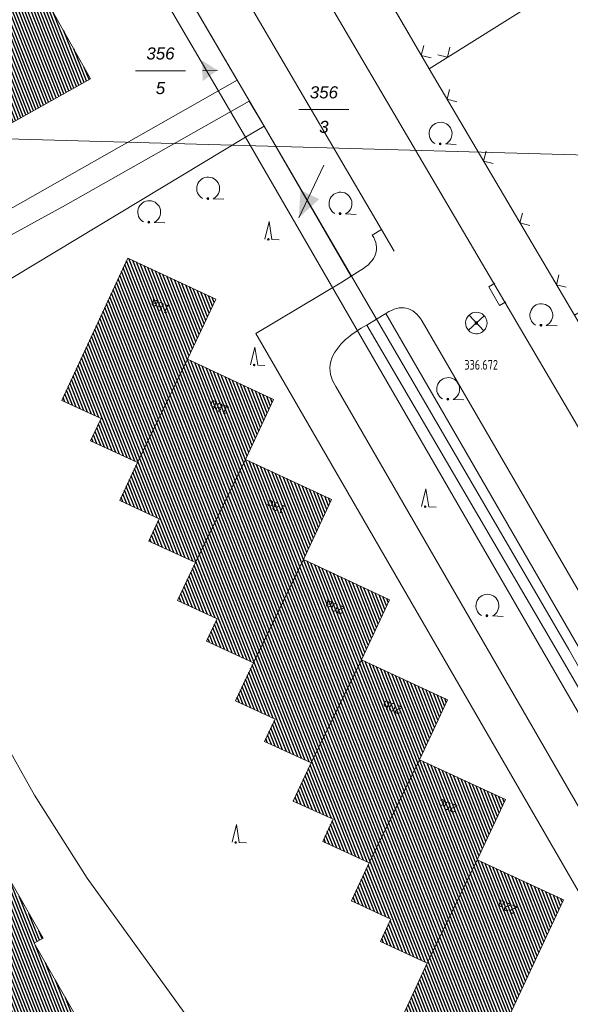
# Model space of a CAD drawing. Header units: metres. Extents: x 345144 to 348639, y 5629211 to 5635235.
# Tile 917 of 1056: x 347294 to 347332, y 5630894 to 5630963. Entities that reach past the tile are written whole.
import ezdxf
from ezdxf.enums import TextEntityAlignment as Align

# ---------------------------------------------------------------- set-up
doc = ezdxf.new("R2010")
doc.units = ezdxf.units.M
doc.header["$MEASUREMENT"] = 0
for name, color, linetype in [('028 Geländeform', 7, 'Continuous'), ('065-066 Ver_Entsorgung', 7, 'Continuous'), ('065-066 Ver_Entsorgung Ausg.', 7, 'Continuous'), ('081-083 Topographie', 7, 'Continuous'), ('AX Flurstück', 7, 'Continuous'), ('AX Gebäude', 7, 'Continuous'), ('Blatt', 7, 'Continuous'), ('Definitionslinie', 7, 'Continuous'), ('MG Präsentationsobjekt - Linie', 7, 'Continuous'), ('Präsentationsobjekt -Text (punktförmig)', 7, 'Continuous')]:
    doc.layers.add(name, color=color, linetype=linetype)
doc.styles.add('ARIAL', font='arial.ttf', dxfattribs={"height": 1})
doc.styles.add('ARIALIT', font='ariali.ttf', dxfattribs={"height": 1})
doc.styles.add('DIN-6776-IT', font='txt', dxfattribs={"height": 1})
pattern_1 = [(111.5294117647, (0, 0), (-0.186045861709, -0.07339575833), [])]

# ---------------------------------------------------------------- blocks, each defined once
blk = doc.blocks.new('alk_3504_nrw')
at = {"color": 134, "lineweight": 5, "true_color": 0x00b2b2, "flags": 128}
for points in [[(-0.729333, -0.684), (-0.707333, -0.707333), (0.707333, 0.707333)], [(-0.707333, 0.707333), (0.707333, -0.707333)]]:
    blk.add_lwpolyline(points, dxfattribs=at)
at = {"color": 134, "lineweight": 5, "true_color": 0x00b2b2}
for start, end in [(90, -90), (-90, 90)]:
    blk.add_arc((0, 0), 1, start, end, dxfattribs=at)
blk = doc.blocks.new('alk_043x_nrw')
h = blk.add_hatch(color=7)
edge = h.paths.add_edge_path(flags=0)
edge.add_arc((0, 0), 1, 180, 360, ccw=False)
edge.add_arc((0, 0), 1, 0, 180, ccw=False)
blk = doc.blocks.new('alk_7200_nrwx2')
at = {"true_color": 0x2e2e2e}
h = blk.add_hatch(color=250, dxfattribs=at)
edge = h.paths.add_edge_path(flags=0)
edge.add_arc((-0.020544, -0.388118), 0.055525, 180, 360, ccw=False)
edge.add_arc((-0.020544, -0.388118), 0.055525, 0, 180, ccw=False)
at = {"color": 250, "lineweight": 5, "true_color": 0x2e2e2e, "flags": 128}
blk.add_lwpolyline([(-0.298168, -0.388118), (-0.020544, 1), (0.257079, -0.388118), (0.812326, -0.388118)], dxfattribs=at)
blk.add_lwpolyline([(-0.298168, -0.388118), (-0.020544, 1), (0.257079, -0.388118), (0.812326, -0.388118)], dxfattribs=at)
at = {"color": 250, "lineweight": 5, "true_color": 0x2e2e2e}
for start, end in [(0, 180), (180, 0)]:
    blk.add_arc((-0.020544, -0.388118), 0.055525, start, end, dxfattribs=at)
blk = doc.blocks.new('alk_7100_nrwx2')
at = {"true_color": 0x2e2e2e}
h = blk.add_hatch(color=250, dxfattribs=at)
edge = h.paths.add_edge_path(flags=0)
edge.add_arc((0.024073, -0.597267), 0.057254, 180, 360, ccw=False)
edge.add_arc((0.024073, -0.597267), 0.057255, 0, 180, ccw=False)
at = {"color": 250, "lineweight": 5, "true_color": 0x2e2e2e, "flags": 128}
blk.add_lwpolyline([(0.349382, -0.597267), (1, -0.597267)], dxfattribs=at)
at = {"color": 250, "lineweight": 5, "true_color": 0x2e2e2e}
for centre, radius, start, end in [((0.024073, 0.012362), 0.690995, -61.91481688, -118.08518312), ((0.024073, -0.597267), 0.057255, 0, 180), ((0.024073, -0.597267), 0.057254, 180, 0)]:
    blk.add_arc(centre, radius, start, end, dxfattribs=at)
blk = doc.blocks.new('swc_strasseneinlauf')
at = {"color": 7, "lineweight": 5, "flags": 128}
blk.add_lwpolyline([(-1, 0), (-1, -0.666667), (1, -0.666667), (1, 0)], dxfattribs=at)

msp = doc.modelspace()

# ---------------------------------------------------------------- hatches: boundary and pattern name
at = {"layer": 'AX Gebäude', "true_color": 0x4f4f4f}
h = msp.add_hatch(dxfattribs=at)
h.set_pattern_fill('_USER', color=251, scale=0.2, angle=111.52941176, style=0, pattern_type=0)
h.set_pattern_definition(pattern_1)
h.paths.add_polyline_path([(347280.026, 5630992.113), (347291.545, 5630971.542), (347293.292, 5630968.422), (347298.876, 5630958.449), (347289.898, 5630953.422), (347290.65, 5630952.078), (347288.01, 5630950.602), (347287.293, 5630951.886), (347263.722, 5630938.723), (347258.582, 5630947.928), (347284.45, 5630962.393), (347270.734, 5630986.906)], flags=0)
h = msp.add_hatch(dxfattribs=at)
h.set_pattern_fill('_USER', color=251, scale=0.2, angle=111.52941176, style=0, pattern_type=0)
h.set_pattern_definition(pattern_1)
h.paths.add_polyline_path([(347301.47, 5630945.95), (347307.581, 5630943.092), (347305.621, 5630938.906), (347302.137, 5630931.727), (347298.877, 5630933.223), (347299.615, 5630934.777), (347296.87, 5630936.046)], flags=0)
h = msp.add_hatch(dxfattribs=at)
h.set_pattern_fill('_USER', color=251, scale=0.2, angle=111.52941176, style=0, pattern_type=0)
h.set_pattern_definition(pattern_1)
h.paths.add_polyline_path([(347305.621, 5630938.906), (347311.607, 5630936.099), (347309.652, 5630931.933), (347306.17, 5630924.753), (347302.93, 5630926.245), (347303.646, 5630927.803), (347300.903, 5630929.078), (347302.137, 5630931.727)], flags=0)
h = msp.add_hatch(dxfattribs=at)
h.set_pattern_fill('_USER', color=251, scale=0.2, angle=111.52941176, style=0, pattern_type=0)
h.set_pattern_definition(pattern_1)
h.paths.add_polyline_path([(347283.844, 5630917.87), (347289.753, 5630907.533), (347290.282, 5630907.836), (347295.573, 5630898.6), (347294.949, 5630898.242), (347300.745, 5630888.112), (347302.027, 5630888.845), (347303.804, 5630885.734), (347302.644, 5630885.072), (347308.88, 5630874.127), (347299.87, 5630868.995), (347266.955, 5630926.786), (347275.789, 5630931.818), (347282.148, 5630920.656), (347283.414, 5630921.378), (347285.03, 5630918.547)], flags=0)
h = msp.add_hatch(dxfattribs=at)
h.set_pattern_fill('_USER', color=251, scale=0.2, angle=111.52941176, style=0, pattern_type=0)
h.set_pattern_definition(pattern_1)
h.paths.add_polyline_path([(347309.652, 5630931.933), (347315.643, 5630929.147), (347313.683, 5630924.959), (347310.2, 5630917.779), (347306.95, 5630919.283), (347307.678, 5630920.83), (347304.923, 5630922.099), (347306.17, 5630924.753)], flags=0)
h = msp.add_hatch(dxfattribs=at)
h.set_pattern_fill('_USER', color=251, scale=0.2, angle=111.52941176, style=0, pattern_type=0)
h.set_pattern_definition(pattern_1)
h.paths.add_polyline_path([(347313.683, 5630924.959), (347319.67, 5630922.164), (347317.715, 5630917.985), (347314.232, 5630910.806), (347310.965, 5630912.299), (347311.709, 5630913.855), (347308.951, 5630915.119), (347310.2, 5630917.779)], flags=0)
h = msp.add_hatch(dxfattribs=at)
h.set_pattern_fill('_USER', color=251, scale=0.2, angle=111.52941176, style=0, pattern_type=0)
h.set_pattern_definition(pattern_1)
h.paths.add_polyline_path([(347317.715, 5630917.985), (347323.709, 5630915.2), (347321.758, 5630911.024), (347318.262, 5630903.832), (347315.028, 5630905.328), (347315.741, 5630906.882), (347312.974, 5630908.144), (347314.232, 5630910.806)], flags=0)
h = msp.add_hatch(dxfattribs=at)
h.set_pattern_fill('_USER', color=251, scale=0.2, angle=111.52941176, style=0, pattern_type=0)
h.set_pattern_definition(pattern_1)
h.paths.add_polyline_path([(347321.758, 5630911.024), (347327.731, 5630908.24), (347325.78, 5630904.041), (347322.294, 5630896.857), (347319.054, 5630898.367), (347319.771, 5630899.908), (347317.03, 5630901.185), (347318.262, 5630903.832)], flags=0)
h = msp.add_hatch(dxfattribs=at)
h.set_pattern_fill('_USER', color=251, scale=0.2, angle=111.52941176, style=0, pattern_type=0)
h.set_pattern_definition(pattern_1)
h.paths.add_polyline_path([(347325.78, 5630904.041), (347331.773, 5630901.26), (347327.156, 5630891.372), (347324.415, 5630892.649), (347323.696, 5630891.097), (347320.338, 5630892.62), (347322.294, 5630896.857)], flags=0)
at = {"layer": 'MG Präsentationsobjekt - Linie', "true_color": 0x5e5e5e}
for points in [[(347306.673489, 5630958.282351), (347306.628511, 5630959.721649), (347307.707, 5630959.035)], [(347313.476803, 5630950.680829), (347314.777567, 5630950.063081), (347313.355, 5630948.746)]]:
    msp.add_hatch(color=251, dxfattribs=at).paths.add_polyline_path(points, flags=0)

# ---------------------------------------------------------------- linework, layer by layer
at = {"layer": '081-083 Topographie', "color": 7, "linetype": 'Continuous', "lineweight": 5, "flags": 128}
for points in [[(347322.421, 5630959.144), (347311.292, 5630978.29), (347311.292, 5630978.29), (347310.608, 5630979.467), (347310.608, 5630979.467), (347309.997, 5630980.518), (347309.997, 5630980.518), (347307.998, 5630983.957), (347307.998, 5630983.957), (347309.648, 5630987.709), (347309.648, 5630987.709), (347312.774, 5630989.708), (347312.774, 5630989.708), (347314.595, 5630990.889), (347314.595, 5630990.889), (347326.29, 5630998.475), (347326.29, 5630998.475), (347328.808, 5631000.108)], [(347305.855, 5630980.125), (347341.371, 5630919.585), (347341.371, 5630919.585), (347357.84, 5630890.767), (347357.84, 5630890.767), (347377.974, 5630855.299)], [(347253.305, 5630942.752), (347256.325, 5630937.669), (347256.325, 5630937.669), (347260.226, 5630930.896), (347260.226, 5630930.896), (347270.372, 5630936.592), (347270.372, 5630936.592), (347277.288, 5630940.401), (347277.288, 5630940.401), (347289.516, 5630947.238), (347289.516, 5630947.238), (347309.069, 5630958.339), (347309.069, 5630958.339), (347299.382, 5630974.91), (347299.382, 5630974.91), (347298.108, 5630975.229), (347298.108, 5630975.229), (347297.689, 5630975.114)], [(347322.421, 5630959.144), (347346.189, 5630974.03)], [(347322.421, 5630959.144), (347332.53, 5630941.972)]]:
    msp.add_lwpolyline(points, dxfattribs=at)
at = {"layer": 'AX Flurstück', "color": 8, "linetype": 'Continuous', "lineweight": 13, "true_color": 0x808080, "flags": 128}
for points in [[(347292.058, 5631016.612), (347295.518, 5631008.196), (347300.237, 5630998.121), (347305.448, 5630988.343), (347310.608, 5630979.467), (347322.42, 5630959.144), (347332.53, 5630941.972), (347342.584, 5630924.652), (347351.68, 5630908.302), (347359.831, 5630894.252), (347379.413, 5630859.905), (347380.318, 5630858.517), (347388.397, 5630846.14)], [(347270.649, 5631010.49), (347276.122, 5631013.67), (347294.771, 5630982.792), (347298.86, 5630975.801), (347297.568, 5630975.043), (347309.658, 5630954.368), (347287.593, 5630941.065), (347280.916, 5630937.174), (347233.874, 5630909.755), (347227.123, 5630921.5), (347221.394, 5630932.257), (347217.176, 5630942.096), (347205.347, 5630969.687), (347215.399, 5630974.669), (347270.649, 5631010.49)], [(347328.808, 5631000.109), (347346.189, 5630974.03), (347322.42, 5630959.144), (347310.608, 5630979.467)], [(347375.703, 5630841.803), (347337.915, 5630908.491), (347332.135, 5630918.692), (347310.94, 5630955.137), (347298.86, 5630975.801), (347294.771, 5630982.792), (347289.096, 5630993.36)], [(347322.42, 5630959.144), (347346.189, 5630974.03), (347356.101, 5630980.031), (347366.312, 5630962.008), (347332.53, 5630941.972), (347322.42, 5630959.144)], [(347310.94, 5630955.137), (347309.658, 5630954.368), (347297.568, 5630975.043), (347298.86, 5630975.801), (347310.94, 5630955.137)], [(347332.135, 5630918.692), (347337.915, 5630908.491), (347336.585, 5630907.784), (347309.658, 5630954.368), (347310.94, 5630955.137), (347332.135, 5630918.692)], [(347287.593, 5630941.065), (347309.658, 5630954.368)], [(347309.658, 5630954.368), (347336.585, 5630907.784), (347375.703, 5630841.803), (347381.742, 5630832.321), (347352.287, 5630808.04), (347350.291, 5630809.458), (347344.146, 5630806.453), (347336.649, 5630815.886), (347343.917, 5630821.749), (347337.644, 5630829.342), (347334.299, 5630833.295), (347331.392, 5630837.383), (347328.729, 5630841.665), (347326.403, 5630846.069), (347324.337, 5630850.585), (347321.802, 5630857.647), (347319.854, 5630863.854), (347317.072, 5630872.384), (347312.748, 5630881.847), (347308.106, 5630889.646), (347298.632, 5630902.776), (347294.965, 5630908.546), (347292.595, 5630912.821)], [(347292.595, 5630912.821), (347294.965, 5630908.546), (347298.632, 5630902.776), (347308.106, 5630889.646), (347312.748, 5630881.847), (347317.072, 5630872.384), (347319.854, 5630863.854), (347321.802, 5630857.647), (347324.337, 5630850.585), (347326.403, 5630846.069), (347328.729, 5630841.665), (347331.392, 5630837.383), (347334.299, 5630833.295), (347337.644, 5630829.342), (347343.917, 5630821.749), (347336.649, 5630815.886), (347344.146, 5630806.453), (347310.147, 5630789.832), (347290.28, 5630815.115)]]:
    msp.add_lwpolyline(points, dxfattribs=at)
at = {"layer": 'AX Gebäude', "color": 7, "linetype": 'Continuous', "lineweight": 5, "flags": 128}
for points in [[(347280.026, 5630992.113), (347291.545, 5630971.542), (347293.292, 5630968.422), (347298.876, 5630958.449), (347289.898, 5630953.422), (347290.65, 5630952.078), (347288.01, 5630950.602), (347287.293, 5630951.886), (347263.722, 5630938.723), (347258.582, 5630947.928), (347284.45, 5630962.393), (347270.734, 5630986.906), (347280.026, 5630992.113)], [(347301.47, 5630945.95), (347307.581, 5630943.092), (347305.621, 5630938.906), (347302.137, 5630931.727), (347298.877, 5630933.223), (347299.615, 5630934.777), (347296.87, 5630936.046), (347301.47, 5630945.95)], [(347305.621, 5630938.906), (347311.607, 5630936.099), (347309.652, 5630931.933), (347306.17, 5630924.753), (347302.93, 5630926.245), (347303.646, 5630927.803), (347300.903, 5630929.078), (347302.137, 5630931.727), (347305.621, 5630938.906)], [(347283.844, 5630917.87), (347289.753, 5630907.533), (347290.282, 5630907.836), (347295.573, 5630898.6), (347294.949, 5630898.242), (347300.745, 5630888.112), (347302.027, 5630888.845), (347303.804, 5630885.734), (347302.644, 5630885.072), (347308.88, 5630874.127), (347299.87, 5630868.995), (347266.955, 5630926.786), (347275.789, 5630931.818), (347282.148, 5630920.656), (347283.414, 5630921.378), (347285.03, 5630918.547), (347283.844, 5630917.87)], [(347309.652, 5630931.933), (347315.643, 5630929.147), (347313.683, 5630924.959), (347310.2, 5630917.779), (347306.95, 5630919.283), (347307.678, 5630920.83), (347304.923, 5630922.099), (347306.17, 5630924.753), (347309.652, 5630931.933)], [(347313.683, 5630924.959), (347319.67, 5630922.164), (347317.715, 5630917.985), (347314.232, 5630910.806), (347310.965, 5630912.299), (347311.709, 5630913.855), (347308.951, 5630915.119), (347310.2, 5630917.779), (347313.683, 5630924.959)], [(347317.715, 5630917.985), (347323.709, 5630915.2), (347321.758, 5630911.024), (347318.262, 5630903.832), (347315.028, 5630905.328), (347315.741, 5630906.882), (347312.974, 5630908.144), (347314.232, 5630910.806), (347317.715, 5630917.985)], [(347321.758, 5630911.024), (347327.731, 5630908.24), (347325.78, 5630904.041), (347322.294, 5630896.857), (347319.054, 5630898.367), (347319.771, 5630899.908), (347317.03, 5630901.185), (347318.262, 5630903.832), (347321.758, 5630911.024)], [(347325.78, 5630904.041), (347331.773, 5630901.26), (347327.156, 5630891.372), (347324.415, 5630892.649), (347323.696, 5630891.097), (347320.338, 5630892.62), (347322.294, 5630896.857), (347325.78, 5630904.041)]]:
    msp.add_lwpolyline(points, dxfattribs=at)
at = {"layer": 'Blatt', "color": 205, "linetype": 'Continuous', "lineweight": 5, "true_color": 0x873099, "flags": 128}
for points in [[(346874.95, 5630966.044), (346881.984, 5631215.922), (347381.745, 5631201.846), (347374.708, 5630951.97), (346874.95, 5630966.044)], [(346867.913, 5630716.165), (346874.95, 5630966.044), (347374.708, 5630951.97), (347367.669, 5630702.092), (346867.913, 5630716.165)]]:
    msp.add_lwpolyline(points, dxfattribs=at)
at = {"layer": 'Definitionslinie', "color": 7, "linetype": 'Continuous', "lineweight": 5, "flags": 128}
for points in [[(347319.988, 5630946.443), (347319.112, 5630947.938), (347282.779, 5631009.947)], [(347305.855, 5630980.125), (347341.371, 5630919.585)], [(347311.292, 5630978.29), (347322.421, 5630959.144)], [(347299.382, 5630974.91), (347309.069, 5630958.339)], [(347322.421, 5630959.144), (347346.189, 5630974.03)], [(347322.063, 5630960.755), (347321.882, 5630960.071), (347322.565, 5630959.89)], [(347322.063, 5630960.755), (347321.882, 5630960.071), (347322.565, 5630959.89)], [(347323.022, 5630960.11), (347323.711, 5630959.952), (347323.87, 5630960.641)], [(347323.022, 5630960.11), (347323.711, 5630959.952), (347323.87, 5630960.641)], [(347322.421, 5630959.144), (347332.53, 5630941.972)], [(347289.516, 5630947.238), (347309.069, 5630958.339)], [(347323.848, 5630957.706), (347323.671, 5630957.021), (347324.355, 5630956.844)], [(347323.848, 5630957.706), (347323.671, 5630957.021), (347324.355, 5630956.844)], [(347272.225, 5630917.615), (347268.947, 5630915.679), (347268.947, 5630915.679), (347263.488, 5630925.111), (347263.488, 5630925.111), (347261.021, 5630929.625), (347261.021, 5630929.625), (347273.422, 5630936.505), (347273.422, 5630936.505), (347288.283, 5630944.787), (347288.283, 5630944.787), (347297.132, 5630949.641), (347297.132, 5630949.641), (347309.915, 5630956.891), (347309.915, 5630956.891), (347310.94, 5630955.137)], [(347310.94, 5630955.137), (347316.975, 5630944.719)], [(347326.384, 5630953.397), (347326.207, 5630952.712), (347326.892, 5630952.535)], [(347326.384, 5630953.397), (347326.207, 5630952.712), (347326.892, 5630952.535)], [(347328.921, 5630949.088), (347328.744, 5630948.404), (347329.428, 5630948.226)], [(347328.921, 5630949.088), (347328.744, 5630948.404), (347329.428, 5630948.226)], [(347331.458, 5630944.779), (347331.28, 5630944.095), (347331.965, 5630943.918)], [(347331.458, 5630944.779), (347331.28, 5630944.095), (347331.965, 5630943.918)]]:
    msp.add_lwpolyline(points, dxfattribs=at)
at = {"layer": 'Definitionslinie', "color": 219, "linetype": 'Continuous', "lineweight": 5, "true_color": 0x5c3d57, "flags": 128}
for points in [[(347334.521, 5630898.913), (347310.362, 5630940.706), (347316.354, 5630944.279), (347317.014, 5630944.693), (347317.014, 5630944.693), (347317.641, 5630945.085), (347317.641, 5630945.085), (347317.853875, 5630945.21825), (347318.026391, 5630945.356828), (347318.198906, 5630945.495406), (347318.331063, 5630945.639313), (347318.463219, 5630945.783219), (347318.555016, 5630945.932453), (347318.646813, 5630946.081688), (347318.69825, 5630946.23625), (347318.749688, 5630946.390813), (347318.760766, 5630946.550703), (347318.771844, 5630946.710594), (347318.742563, 5630946.875813), (347318.713281, 5630947.041031), (347318.643641, 5630947.211578), (347318.574, 5630947.382125), (347318.464, 5630947.558), (347318.464, 5630947.558), (347319.112, 5630947.938)], [(347318.096, 5630941.292), (347318.755, 5630941.699), (347318.755, 5630941.699), (347319.414, 5630942.105), (347319.414, 5630942.105), (347319.612875, 5630942.227625), (347319.801516, 5630942.311219), (347319.990156, 5630942.394813), (347320.168563, 5630942.439375), (347320.346969, 5630942.483938), (347320.515141, 5630942.489469), (347320.683313, 5630942.495), (347320.84125, 5630942.4615), (347320.999188, 5630942.428), (347321.146891, 5630942.355469), (347321.294594, 5630942.282938), (347321.432063, 5630942.171375), (347321.569531, 5630942.059813), (347321.696766, 5630941.909219), (347321.824, 5630941.758625), (347321.941, 5630941.569), (347321.941, 5630941.569), (347343.215, 5630904.854)], [(347364.444, 5630864.22), (347350.512, 5630888.362), (347332.567, 5630919.314), (347319.414, 5630942.105)], [(347364.444, 5630864.22), (347350.512, 5630888.362), (347332.567, 5630919.314), (347319.414, 5630942.105)], [(347318.096, 5630941.292), (347331.431, 5630918.446), (347346.702, 5630892.06), (347346.702, 5630892.06), (347347.42, 5630890.82), (347347.42, 5630890.82), (347349.298, 5630887.575), (347363.125, 5630863.403)], [(347318.096, 5630941.292), (347331.431, 5630918.446), (347346.702, 5630892.06), (347346.702, 5630892.06), (347347.42, 5630890.82), (347347.42, 5630890.82), (347349.298, 5630887.575), (347363.125, 5630863.403)], [(347357.791, 5630864.589), (347336.986, 5630900.511), (347315.941, 5630937.02)]]:
    msp.add_lwpolyline(points, dxfattribs=at)
at = {"layer": 'Definitionslinie', "color": 219, "linetype": 'Continuous', "lineweight": 5, "true_color": 0x5c3d57}
for centre, radius, start, end in [((347321.75, 5630934.368), 7.828541, 117.82193896, 130.98075237), ((347318.93, 5630937.583), 3.551694, 130.65028183, 160.64676469), ((347317.725, 5630938.3), 2.19569, 167.9015963, -144.34098443)]:
    msp.add_arc(centre, radius, start, end, dxfattribs=at)
at = {"layer": 'MG Präsentationsobjekt - Linie', "color": 251, "linetype": 'Continuous', "lineweight": 13, "true_color": 0x5e5e5e, "flags": 128}
for points in [[(347307.707, 5630959.035), (347306.651, 5630959.002)], [(347313.355, 5630948.746), (347315.106, 5630952.433)]]:
    msp.add_lwpolyline(points, dxfattribs=at)
at = {"layer": 'Präsentationsobjekt -Text (punktförmig)', "color": 251, "linetype": 'Continuous', "lineweight": 13, "true_color": 0x5e5e5e, "flags": 128}
for points in [[(347301.9964, 5630959.00152), (347305.4776, 5630959.00152)], [(347313.3654, 5630956.29352), (347316.8466, 5630956.29352)]]:
    msp.add_lwpolyline(points, dxfattribs=at)

# ---------------------------------------------------------------- block references
at = {"layer": '028 Geländeform', "xscale": 0.125, "yscale": 0.125, "rotation": -2.326094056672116}
msp.add_blockref('alk_043x_nrw', (347325.713, 5630941.433), dxfattribs=at)
at = {"layer": '065-066 Ver_Entsorgung', "xscale": 0.75, "yscale": 0.75, "rotation": -2.326094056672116}
msp.add_blockref('alk_3504_nrw', (347325.713, 5630941.433), dxfattribs=at)
at = {"layer": '065-066 Ver_Entsorgung Ausg.', "xscale": 0.75, "yscale": 0.75, "rotation": -59.85884891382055}
msp.add_blockref('swc_strasseneinlauf', (347327.384, 5630943.549), dxfattribs=at)
at = {"layer": '081-083 Topographie'}
for name, p, xscale, yscale, rotation in [('alk_7100_nrwx2', (347323.194, 5630954.604), 1.15275, 1.15275, -2.326036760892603), ('alk_7100_nrwx2', (347307.028, 5630950.782), 1.15275, 1.15275, -2.326094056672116), ('alk_7100_nrwx2', (347316.234, 5630949.734), 1.15275, 1.15275, -2.326094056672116), ('alk_7100_nrwx2', (347302.926, 5630949.142), 1.15275, 1.15275, -2.326036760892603), ('alk_7200_nrwx2', (347311.273, 5630947.606), 0.9005, 0.9005, -2.326036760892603), ('alk_7100_nrwx2', (347330.204, 5630941.961), 1.15275, 1.15275, -2.326094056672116), ('alk_7200_nrwx2', (347310.285, 5630938.854), 0.9005, 0.9005, -2.326094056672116), ('alk_7100_nrwx2', (347323.723, 5630936.821), 1.15275, 1.15275, -2.326036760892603), ('alk_7200_nrwx2', (347322.19, 5630928.989), 0.9005, 0.9005, -2.326094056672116), ('alk_7100_nrwx2', (347326.451, 5630921.734), 1.15275, 1.15275, -2.326094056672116), ('alk_7200_nrwx2', (347308.998, 5630905.606), 0.9005, 0.9005, -2.326036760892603)]:
    msp.add_blockref(name, p, dxfattribs=dict(at, xscale=xscale, yscale=yscale, rotation=rotation))

# ---------------------------------------------------------------- texts
at = {"layer": '065-066 Ver_Entsorgung Ausg.', "color": 134, "true_color": 0x00b2b2, "style": 'DIN-6776-IT', "width": 0.8}
msp.add_text('336.672', height=0.6762, dxfattribs=at).set_placement((347324.876, 5630938.185))
at = {"layer": 'Präsentationsobjekt -Text (punktförmig)', "color": 8, "true_color": 0x808080, "style": 'ARIALIT'}
for s, p in [('356', (347303.737, 5630960.20488)), ('5', (347303.737, 5630957.79816)), ('356', (347315.106, 5630957.49688)), ('3', (347315.106, 5630955.09016))]:
    msp.add_text(s, height=0.8421, dxfattribs=at).set_placement(p, align=Align.MIDDLE_CENTER)
at = {"layer": 'Präsentationsobjekt -Text (punktförmig)', "color": 7, "style": 'ARIAL'}
for s, height, rotation, p in [('18a', 0.5894699, 156.99042772, (347303.836, 5630942.858)), ('18b', 0.5894698, 156.9904277, (347307.937, 5630935.832)), ('18c', 0.5894701, 157.56341159, (347311.893, 5630928.907)), ('20a', 0.5894701, 157.56339953, (347315.96, 5630921.909)), ('20b', 0.5894701, 157.56339953, (347319.98, 5630914.948)), ('20c', 0.5894701, 157.56341159, (347323.822, 5630908.076)), ('22a', 0.5894701, 157.56339953, (347327.976, 5630901.037))]:
    msp.add_text(s, height=height, rotation=rotation, dxfattribs=at).set_placement(p, align=Align.CENTER)

doc.saveas('drawing.dxf')
